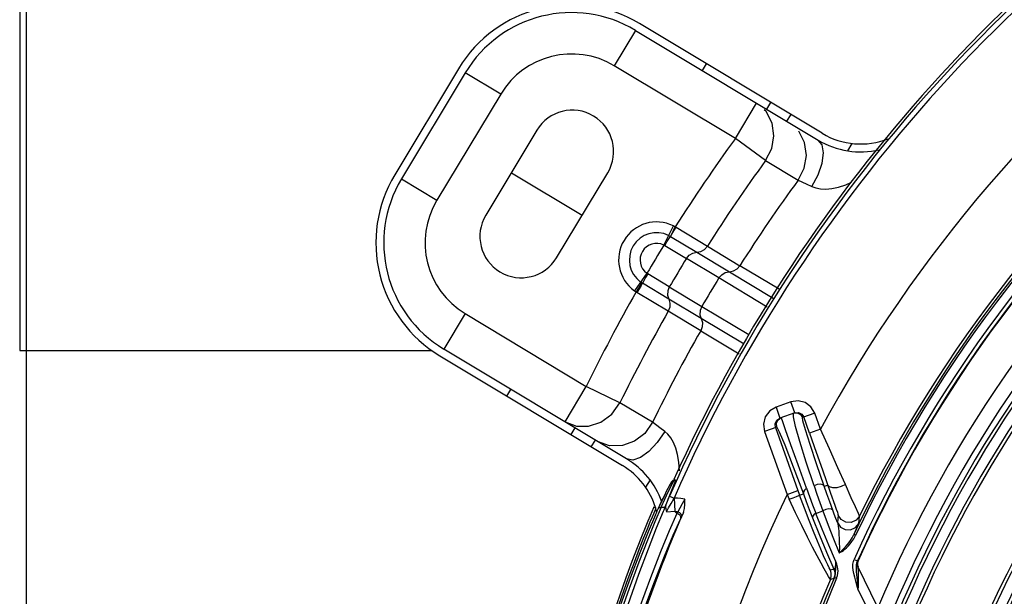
# Model space of a CAD drawing. Extents: x 40.7 to 137.4, y -250.8 to -221.5.
# Tile 303 of 320: x 122.8123 to 122.9577, y -232.9445 to -232.8594. Entities that reach past the tile are written whole.
import ezdxf

# ---------------------------------------------------------------- set-up
doc = ezdxf.new("R2010")
doc.units = 0
doc.header["$MEASUREMENT"] = 0
doc.layers.get('0').update_dxf_attribs({"linetype": 'CONTINUOUS'})
doc.layers.add('paredes1', color=8, linetype='CONTINUOUS')

msp = doc.modelspace()

# ---------------------------------------------------------------- linework, layer by layer
at = {"color": 5}
for p, q in [((122.8123472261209, -232.848217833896), (122.8123472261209, -232.9082178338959)), ((122.8123472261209, -232.9082178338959), (122.8731701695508, -232.9082178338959))]:
    msp.add_line(p, q, dxfattribs=at)
at = {"color": 6, "linetype": 'Continuous'}
for p, q in [((122.9308486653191, -232.8761406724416), (122.9038742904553, -232.8599328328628)), ((122.9032769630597, -232.8609269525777), (122.9001331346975, -232.8661591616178)), ((122.9032769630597, -232.8609269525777), (122.9302513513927, -232.8771348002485)), ((122.9180210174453, -232.8769072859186), (122.9001331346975, -232.8661591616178)), ((122.9131784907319, -232.866876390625), (122.9137758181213, -232.8658822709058)), ((122.8771547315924, -232.8665947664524), (122.867723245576, -232.8822913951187)), ((122.8781488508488, -232.8671920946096), (122.8687173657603, -232.8828887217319)), ((122.8833810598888, -232.8703359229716), (122.8781488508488, -232.8671920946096)), ((122.8833810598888, -232.8703359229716), (122.8739495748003, -232.8860325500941)), ((122.9180210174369, -232.8769072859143), (122.9211648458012, -232.8716750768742)), ((122.9226557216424, -232.8725708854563), (122.9232530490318, -232.8715767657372)), ((122.9225761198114, -232.8729383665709), (122.9222752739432, -232.8726690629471)), ((122.9256483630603, -232.8743690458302), (122.9262456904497, -232.873374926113)), ((122.8887165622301, -232.8756781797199), (122.8811713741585, -232.8882354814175)), ((122.9224929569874, -232.8801640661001), (122.918021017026, -232.8769072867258)), ((122.9346363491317, -232.8787293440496), (122.935286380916, -232.8776475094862)), ((122.922492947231, -232.880164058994), (122.9272974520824, -232.8830643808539)), ((122.8849439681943, -232.8819568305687), (122.8954083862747, -232.8882444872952)), ((122.8916357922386, -232.8945231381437), (122.8991809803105, -232.8819658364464)), ((122.8687173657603, -232.8828887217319), (122.8739495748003, -232.8860325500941)), ((122.9272974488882, -232.8830643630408), (122.9285016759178, -232.8836204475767)), ((122.9285016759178, -232.8836204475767), (122.9293350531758, -232.8840030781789)), ((122.9074710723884, -232.8926543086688), (122.9088675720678, -232.8898065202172)), ((122.909268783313, -232.8900240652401), (122.9091540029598, -232.8899562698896)), ((122.909268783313, -232.8900240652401), (122.913891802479, -232.892815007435)), ((122.9076005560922, -232.8927210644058), (122.9108043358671, -232.8946268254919)), ((122.908444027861, -232.8913777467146), (122.9123497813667, -232.8937089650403)), ((122.9123501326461, -232.8937090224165), (122.9171424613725, -232.8965885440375)), ((122.9138917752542, -232.8928150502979), (122.9186850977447, -232.895695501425)), ((122.915596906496, -232.8975060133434), (122.9108045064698, -232.8946266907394)), ((122.904965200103, -232.8968249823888), (122.9031064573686, -232.899395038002)), ((122.9082716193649, -232.8988419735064), (122.9050848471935, -232.8969079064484)), ((122.9171427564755, -232.8965887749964), (122.9235928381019, -232.9004884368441)), ((122.9244895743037, -232.8991624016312), (122.9186851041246, -232.8956954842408)), ((122.9042347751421, -232.8982453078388), (122.9033730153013, -232.8995774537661)), ((122.9081867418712, -232.9006374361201), (122.9042948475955, -232.8982830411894)), ((122.9227030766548, -232.901804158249), (122.915597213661, -232.897506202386)), ((122.903373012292, -232.8995774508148), (122.9034866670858, -232.899646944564)), ((122.9081213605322, -232.902418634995), (122.9034866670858, -232.899646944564)), ((122.9082716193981, -232.8988419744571), (122.913063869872, -232.9017216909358)), ((122.9129793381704, -232.903517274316), (122.9081869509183, -232.9006377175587)), ((122.8781263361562, -232.9027846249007), (122.874982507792, -232.9080168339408)), ((122.8781263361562, -232.9027846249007), (122.896014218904, -232.9135327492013)), ((122.9129149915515, -232.9052985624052), (122.9081213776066, -232.902418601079)), ((122.9130640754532, -232.9017220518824), (122.9200340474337, -232.9058823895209)), ((122.9193124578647, -232.9072990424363), (122.9129797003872, -232.9035174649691)), ((122.9129150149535, -232.9052985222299), (122.9185855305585, -232.9087261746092)), ((122.9019568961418, -232.9242246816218), (122.8749825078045, -232.9080168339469)), ((122.8743851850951, -232.9090109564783), (122.9013595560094, -232.9252187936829)), ((122.884286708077, -232.9149603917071), (122.8848840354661, -232.9139662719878)), ((122.8928703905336, -232.9187649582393), (122.8960142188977, -232.9135327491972)), ((122.9009892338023, -232.9159522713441), (122.896014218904, -232.9135327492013)), ((122.9058056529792, -232.9188327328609), (122.9009892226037, -232.9159522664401)), ((122.8928703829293, -232.9187649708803), (122.8945692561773, -232.9194041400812)), ((122.8937639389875, -232.9206548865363), (122.8943612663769, -232.9196607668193)), ((122.8967565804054, -232.9224530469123), (122.8973539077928, -232.9214589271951)), ((122.9054234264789, -232.9273478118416), (122.9047733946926, -232.928429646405)), ((122.9086319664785, -232.9275893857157), (122.9082697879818, -232.9282342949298)), ((122.908436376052, -232.9279333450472), (122.9086391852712, -232.9275768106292)), ((122.9088017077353, -232.9274080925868), (122.9086401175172, -232.9275752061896)), ((122.9090364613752, -232.927333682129), (122.9088017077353, -232.9274080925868)), ((122.9088407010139, -232.927685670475), (122.9090345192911, -232.9273337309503)), ((122.9091321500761, -232.9273286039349), (122.9089955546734, -232.9273357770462)), ((122.9091603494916, -232.9273271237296), (122.9090750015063, -232.9276787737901)), ((122.9070519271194, -232.9313905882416), (122.9081595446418, -232.9289935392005)), ((122.908607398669, -232.928907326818), (122.9077644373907, -232.9310148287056)), ((122.9077660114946, -232.9291881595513), (122.908436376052, -232.9279333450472)), ((122.9081595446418, -232.9289935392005), (122.9088407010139, -232.927685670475)), ((122.9090750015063, -232.9276787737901), (122.908607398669, -232.928907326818)), ((122.9076346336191, -232.9294566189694), (122.9066248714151, -232.9315932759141)), ((122.9068702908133, -232.9310754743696), (122.9073136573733, -232.9301018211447)), ((122.906898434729, -232.931016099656), (122.9077409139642, -232.9292387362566)), ((122.9074936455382, -232.929730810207), (122.9070790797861, -232.9306321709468)), ((122.9076221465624, -232.9294830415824), (122.9074936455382, -232.929730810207)), ((122.9077409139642, -232.9292387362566), (122.9077660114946, -232.9291881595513)), ((122.9082980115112, -232.9297700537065), (122.9089694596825, -232.9300630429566)), ((122.908544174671, -232.9308064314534), (122.9089943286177, -232.930028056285)), ((122.9089943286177, -232.930028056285), (122.9090968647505, -232.9319845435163)), ((122.9059187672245, -232.931463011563), (122.9054234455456, -232.932656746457)), ((122.9057676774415, -232.9327827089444), (122.9062565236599, -232.9316046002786)), ((122.905948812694, -232.9313876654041), (122.9059187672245, -232.931463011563)), ((122.9062860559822, -232.9315304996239), (122.905948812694, -232.9313876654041)), ((122.9070519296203, -232.9313905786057), (122.9061382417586, -232.9335537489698)), ((122.9062565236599, -232.9316046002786), (122.9062860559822, -232.9315304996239)), ((122.906490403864, -232.9318961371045), (122.9066243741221, -232.9315934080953)), ((122.9070519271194, -232.9313905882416), (122.9076250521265, -232.9313604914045)), ((122.9074399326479, -232.9318224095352), (122.9073499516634, -232.9320354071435)), ((122.9076250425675, -232.9313605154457), (122.9074399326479, -232.9318224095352)), ((122.9077644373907, -232.9310148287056), (122.9076250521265, -232.9313604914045)), ((122.9077648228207, -232.9310124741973), (122.9079337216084, -232.9306142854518)), ((122.9078626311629, -232.9320493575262), (122.9090968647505, -232.9319845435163)), ((122.9098457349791, -232.93150856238), (122.9095258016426, -232.9320587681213)), ((122.9051039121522, -232.9334331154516), (122.9046915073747, -232.9344461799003)), ((122.9054234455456, -232.932656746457), (122.9051039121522, -232.9334331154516)), ((122.9062282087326, -232.9325001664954), (122.9051700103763, -232.9350210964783)), ((122.9054519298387, -232.933549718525), (122.9057676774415, -232.9327827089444)), ((122.9073499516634, -232.9320354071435), (122.9063502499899, -232.9344828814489)), ((122.9093638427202, -232.9323094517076), (122.9082717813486, -232.9348552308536)), ((122.9096366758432, -232.9324027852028), (122.9093638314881, -232.932309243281)), ((122.9099506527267, -232.933021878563), (122.9100527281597, -232.9327949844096)), ((122.9103431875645, -232.9321457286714), (122.9100527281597, -232.9327949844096)), ((122.9046915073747, -232.9344461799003), (122.9041709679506, -232.9357442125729)), ((122.9045267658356, -232.9358406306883), (122.9050430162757, -232.9345538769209)), ((122.9050430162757, -232.9345538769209), (122.9054519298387, -232.933549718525)), ((122.9061382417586, -232.9335537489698), (122.9050468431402, -232.936234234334))]:
    msp.add_line(p, q, dxfattribs=at)
at = {"color": 155}
for p, q in [((122.9262292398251, -232.9158121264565), (122.9240380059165, -232.9165943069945)), ((122.9268039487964, -232.9174217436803), (122.9262293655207, -232.9158120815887)), ((122.9240378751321, -232.9165943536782), (122.9246124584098, -232.9182040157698)), ((122.9268039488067, -232.9174217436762), (122.9246124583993, -232.9182040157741)), ((122.9241440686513, -232.918527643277), (122.9246124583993, -232.9182040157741)), ((122.924345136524, -232.9184501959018), (122.9248061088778, -232.9181348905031)), ((122.9249694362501, -232.9186112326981), (122.9248061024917, -232.9181348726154)), ((122.9265906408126, -232.9180293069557), (122.9265944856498, -232.9174964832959)), ((122.9278254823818, -232.9176082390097), (122.9281307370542, -232.9180499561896)), ((122.9297401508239, -232.9174754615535), (122.927920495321, -232.9181250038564)), ((122.9289764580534, -232.920419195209), (122.9281307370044, -232.9180499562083)), ((122.9305858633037, -232.9198446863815), (122.9297401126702, -232.917475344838)), ((122.922336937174, -232.9201827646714), (122.9256604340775, -232.9294933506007)), ((122.9241408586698, -232.919538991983), (122.9223369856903, -232.9201829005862)), ((122.9239464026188, -232.9196084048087), (122.92750908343, -232.9295883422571)), ((122.9305858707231, -232.9198446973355), (122.9289764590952, -232.9204191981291)), ((122.9256604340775, -232.9294933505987), (122.9272698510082, -232.9289188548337)), ((122.9311490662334, -232.9282890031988), (122.9316781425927, -232.9281001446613)), ((122.9256604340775, -232.9294933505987), (122.9259831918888, -232.9302025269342)), ((122.92750908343, -232.9295883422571), (122.9280635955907, -232.9293904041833)), ((122.9320946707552, -232.929298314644), (122.9327189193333, -232.9310743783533)), ((122.9298957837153, -232.9322841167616), (122.9309296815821, -232.9319366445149)), ((122.9308407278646, -232.9346445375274), (122.9298957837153, -232.9322841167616)), ((122.9332151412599, -232.9325637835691), (122.9331074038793, -232.9336584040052)), ((122.936236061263, -232.9337744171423), (122.9363431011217, -232.9326966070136)), ((122.9359803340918, -232.9343621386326), (122.9354940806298, -232.9354250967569)), ((122.9357612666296, -232.9355510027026), (122.9354940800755, -232.9354250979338)), ((122.9314920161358, -232.9380244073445), (122.9325792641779, -232.9405185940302)), ((122.9354504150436, -232.9394210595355), (122.9355662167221, -232.9390845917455)), ((122.935564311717, -232.9390872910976), (122.9360687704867, -232.939314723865)), ((122.9361254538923, -232.9392049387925), (122.9360297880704, -232.9395327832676)), ((122.9361588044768, -232.9392806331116), (122.9361254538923, -232.9392049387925)), ((122.9325800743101, -232.940520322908), (122.9320665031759, -232.940691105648)), ((122.9328367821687, -232.9394579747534), (122.9328308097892, -232.9393236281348)), ((122.9329346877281, -232.9396276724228), (122.93283385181, -232.9393172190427)), ((122.9328362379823, -232.9406438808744), (122.9328403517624, -232.9399668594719)), ((122.9359765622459, -232.9395807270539), (122.9360687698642, -232.9393147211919)), ((122.9360297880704, -232.9395327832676), (122.9360286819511, -232.9398742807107)), ((122.9360286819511, -232.9398742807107), (122.9361222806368, -232.9402028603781)), ((122.9360622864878, -232.9399501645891), (122.9361334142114, -232.9401995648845)), ((122.9361524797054, -232.9403108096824), (122.9361222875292, -232.9402027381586)), ((122.9361222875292, -232.9402027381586), (122.9412049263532, -232.9506495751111)), ((122.9320716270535, -232.9420436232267), (122.9325840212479, -232.9418740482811)), ((122.9329708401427, -232.9418961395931), (122.9326448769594, -232.9417565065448)), ((122.9411058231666, -232.9533235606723), (122.9361614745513, -232.9436071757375))]:
    msp.add_line(p, q, dxfattribs=at)
at = {"color": 6, "linetype": 'Continuous'}
for points in [[(122.922492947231, -232.880164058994), (122.923387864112, -232.878378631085), (122.9237066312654, -232.8765033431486), (122.9234433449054, -232.8746232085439), (122.9225761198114, -232.8729383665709)], [(122.9272974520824, -232.8830643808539), (122.9281961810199, -232.881278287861), (122.9285177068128, -232.8794012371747), (122.9282559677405, -232.8775185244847), (122.9273887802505, -232.8758310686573)], [(122.9293350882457, -232.8840031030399), (122.9302483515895, -232.8822777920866), (122.9308357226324, -232.8805656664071), (122.9310392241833, -232.8790401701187), (122.9308382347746, -232.8778558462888), (122.9302512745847, -232.8771349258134)], [(122.9293350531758, -232.8840030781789), (122.9298995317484, -232.8842100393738), (122.9305727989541, -232.8843458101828), (122.9313609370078, -232.8843836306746), (122.9322583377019, -232.8843019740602), (122.9332498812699, -232.8840853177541), (122.9343248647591, -232.8837270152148), (122.9351822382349, -232.8833507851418)], [(122.9091540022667, -232.8899562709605), (122.9090593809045, -232.8899046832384), (122.908963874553, -232.8898547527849), (122.9088674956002, -232.8898064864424)], [(122.9081695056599, -232.8912305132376), (122.908261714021, -232.8912770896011), (122.9083530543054, -232.8913261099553), (122.90844390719, -232.8913779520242)], [(122.9084433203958, -232.8913772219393), (122.9086608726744, -232.8910313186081), (122.9089476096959, -232.8905615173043), (122.9092690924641, -232.8900242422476)], [(122.9084456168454, -232.8913736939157), (122.9086256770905, -232.8910101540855), (122.9088753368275, -232.8905146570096), (122.9091540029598, -232.8899562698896)], [(122.9074711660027, -232.8926543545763), (122.9075146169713, -232.8926745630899), (122.9075577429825, -232.892696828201), (122.9076005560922, -232.8927210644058)], [(122.9076005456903, -232.8927210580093), (122.9079237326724, -232.8921903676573), (122.9082161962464, -232.8917244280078), (122.908444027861, -232.8913777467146)], [(122.9108045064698, -232.8946266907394), (122.911215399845, -232.8941462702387), (122.9117497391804, -232.8938265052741), (122.9123501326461, -232.8937090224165)], [(122.9123499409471, -232.8937090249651), (122.9129386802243, -232.8935980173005), (122.9134739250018, -232.8932876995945), (122.9138917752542, -232.8928150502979)], [(122.9050849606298, -232.8969079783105), (122.9047653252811, -232.8974471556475), (122.9044912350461, -232.8979241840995), (122.9042949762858, -232.8982828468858)], [(122.9050848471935, -232.8969079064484), (122.9050433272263, -232.8968814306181), (122.905003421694, -232.8968538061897), (122.9049652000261, -232.8968249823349)], [(122.915596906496, -232.8975060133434), (122.9160081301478, -232.8970254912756), (122.9165427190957, -232.8967058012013), (122.9171424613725, -232.8965885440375)], [(122.9171428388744, -232.8965885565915), (122.9177321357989, -232.8964781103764), (122.9182674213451, -232.8961681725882), (122.9186850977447, -232.895695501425)], [(122.9042651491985, -232.898264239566), (122.9040915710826, -232.8986376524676), (122.9038108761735, -232.8991106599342), (122.9034863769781, -232.8996467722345)], [(122.9042949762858, -232.8982828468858), (122.9041999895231, -232.8982229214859), (122.9041140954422, -232.8981652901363), (122.9040358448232, -232.8981100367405)], [(122.9031064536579, -232.8993950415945), (122.9031942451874, -232.8994573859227), (122.9032831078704, -232.8995181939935), (122.9033730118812, -232.8995774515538)], [(122.9082716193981, -232.8988419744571), (122.908040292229, -232.8994305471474), (122.9080088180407, -232.9000524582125), (122.9081869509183, -232.9006377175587)], [(122.9081868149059, -232.9006374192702), (122.908365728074, -232.9012097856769), (122.9083430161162, -232.9018280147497), (122.9081213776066, -232.902418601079)], [(122.913063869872, -232.9017216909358), (122.912832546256, -232.9023105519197), (122.9128012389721, -232.902932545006), (122.9129793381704, -232.903517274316)], [(122.9129794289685, -232.9035174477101), (122.9131590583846, -232.904090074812), (122.913136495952, -232.9047080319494), (122.9129149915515, -232.9052985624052)], [(122.8945692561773, -232.9194041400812), (122.8963582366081, -232.9194244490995), (122.8981562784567, -232.9188338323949), (122.8997721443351, -232.9176428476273), (122.9009892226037, -232.9159522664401)], [(122.9058056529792, -232.9188327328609), (122.9046505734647, -232.9204647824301), (122.9031442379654, -232.921629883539), (122.9013590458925, -232.9222826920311), (122.899461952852, -232.9223092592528), (122.8976817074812, -232.9216559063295)], [(122.9075910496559, -232.9201911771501), (122.9068627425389, -232.9196355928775), (122.9058056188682, -232.9188327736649)], [(122.9075910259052, -232.9201911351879), (122.9064962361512, -232.9218075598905), (122.9052601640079, -232.9231299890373), (122.9040087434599, -232.9240258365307), (122.9028687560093, -232.9244043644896), (122.9019567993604, -232.924224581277)], [(122.9097844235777, -232.9260048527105), (122.9097845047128, -232.9259833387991), (122.9096901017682, -232.9247284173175), (122.9095021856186, -232.9236118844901), (122.9092284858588, -232.9226352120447), (122.9088798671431, -232.9218046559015), (122.9084765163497, -232.9211255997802), (122.9080398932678, -232.9205935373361), (122.9075910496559, -232.9201911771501)], [(122.9079337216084, -232.9306142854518), (122.9081108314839, -232.9302014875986), (122.9082979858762, -232.9297701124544)], [(122.9105398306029, -232.930186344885), (122.9099886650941, -232.930099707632), (122.9094722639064, -232.9300600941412), (122.9089733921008, -232.9300536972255)], [(122.9105398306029, -232.930186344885), (122.9101856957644, -232.9308761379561), (122.9098457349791, -232.93150856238)], [(122.9103431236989, -232.932145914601), (122.910503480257, -232.9315631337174), (122.9105542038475, -232.9309078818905), (122.9105398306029, -232.930186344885)], [(122.9062214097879, -232.9325149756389), (122.9063574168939, -232.9322006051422), (122.906490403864, -232.9318961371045)], [(122.9066243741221, -232.9315934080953), (122.906706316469, -232.9314814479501), (122.9068584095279, -232.9314028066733), (122.9070519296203, -232.9313905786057)], [(122.9077641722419, -232.9310097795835), (122.907698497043, -232.9313239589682), (122.9077344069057, -232.9316737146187), (122.9078626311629, -232.9320493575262)], [(122.9078626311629, -232.9320493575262), (122.9081735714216, -232.9314733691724), (122.908544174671, -232.9308064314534)], [(122.9090970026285, -232.9319845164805), (122.9092413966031, -232.9320007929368), (122.9093845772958, -232.9320268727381), (122.9095258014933, -232.932058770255)], [(122.9090970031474, -232.9319845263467), (122.9091717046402, -232.9320923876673), (122.9092649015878, -232.9322029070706), (122.9093638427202, -232.9323094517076)], [(122.8922031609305, -233.0310022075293), (122.8919030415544, -233.0192282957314), (122.8922315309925, -233.0075809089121), (122.8931633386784, -232.9961365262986), (122.8946408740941, -232.9851063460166), (122.8965151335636, -232.9749528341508), (122.8985375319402, -232.966202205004), (122.9005712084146, -232.9587361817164), (122.9025383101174, -232.9523685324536), (122.9043814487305, -232.9469675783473), (122.9060640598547, -232.9424180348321), (122.9075629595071, -232.9386241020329), (122.9088626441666, -232.9355102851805), (122.9099506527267, -232.933021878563)], [(122.9095258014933, -232.932058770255), (122.9094735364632, -232.9321379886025), (122.9094194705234, -232.9322216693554), (122.9093638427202, -232.9323094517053)], [(122.9095257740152, -232.9320591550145), (122.909783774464, -232.9321617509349), (122.9099799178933, -232.932344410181), (122.9100763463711, -232.9325703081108), (122.9100527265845, -232.9327949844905)], [(122.9099506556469, -232.9330218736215), (122.9099656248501, -232.9328021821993), (122.9098523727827, -232.9325800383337), (122.9096366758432, -232.9324027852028)], [(122.9063502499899, -232.9344828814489), (122.905149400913, -232.9375561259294), (122.9037405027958, -232.9413126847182), (122.9021429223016, -232.9458223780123), (122.900381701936, -232.9511802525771), (122.8984887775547, -232.9575011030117), (122.8965187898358, -232.9649151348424), (122.8945511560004, -232.9735808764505), (122.8926984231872, -232.9837095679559), (122.8911876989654, -232.9949992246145), (122.8902211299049, -233.0068437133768), (122.8898786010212, -233.0189249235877), (122.8901866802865, -233.0311081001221)], [(122.9082717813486, -232.9348552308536), (122.9069821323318, -232.9379930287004), (122.9054980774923, -232.9417944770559), (122.90383161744, -232.946340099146), (122.902004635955, -232.9517250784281), (122.9000532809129, -232.9580599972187), (122.8980334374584, -232.9654718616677), (122.8960233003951, -232.9741262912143), (122.8941400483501, -232.9842137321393), (122.8926125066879, -232.9954230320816), (122.891637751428, -233.0071506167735), (122.8912913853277, -233.0190663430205), (122.8915936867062, -233.0310342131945)], [(122.9051700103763, -232.9350210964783), (122.9039191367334, -232.9381124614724), (122.9024795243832, -232.9418615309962), (122.9008609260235, -232.9463486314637), (122.8990845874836, -232.9516670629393), (122.897182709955, -232.9579315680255), (122.8952068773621, -232.9652759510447), (122.8932339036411, -232.9738656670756)], [(122.8945811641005, -232.967332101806), (122.8957460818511, -232.9626429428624), (122.896904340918, -232.9583585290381), (122.8980464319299, -232.954429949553), (122.8991597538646, -232.9508346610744), (122.9002310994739, -232.9475605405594), (122.9012532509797, -232.9445840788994), (122.9022193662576, -232.9418876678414), (122.9031120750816, -232.9394867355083), (122.9038877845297, -232.9374647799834), (122.9045267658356, -232.9358406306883)], [(122.9050468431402, -232.936234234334), (122.9037727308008, -232.9394895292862), (122.9023253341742, -232.9433835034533), (122.9007182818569, -232.9479903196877), (122.8989720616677, -232.9534032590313), (122.8971194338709, -232.9597338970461), (122.8952130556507, -232.9671073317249)], [(122.9041709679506, -232.9357442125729), (122.9035257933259, -232.9373851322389), (122.9027508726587, -232.939406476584), (122.9018605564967, -232.9418025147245), (122.9008920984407, -232.9445071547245), (122.8998657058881, -232.9474982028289), (122.8987902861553, -232.9507878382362), (122.8976750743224, -232.9543931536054), (122.8965302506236, -232.9583360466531), (122.8953675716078, -232.9626434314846)]]:
    msp.add_lwpolyline(points, dxfattribs=at)
at = {"color": 155}
for points in [[(122.9297401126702, -232.917475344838), (122.9291837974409, -232.9165492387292), (122.928329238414, -232.9159167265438), (122.9272985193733, -232.9156560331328), (122.9262292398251, -232.9158121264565)], [(122.9240380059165, -232.9165943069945), (122.9230909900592, -232.9171629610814), (122.9224442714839, -232.9180363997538), (122.9221776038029, -232.9190899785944), (122.922336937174, -232.9201827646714)], [(122.9268039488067, -232.9174217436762), (122.9273399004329, -232.9173781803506), (122.9278254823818, -232.9176082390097)], [(122.9239464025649, -232.9196084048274), (122.9239003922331, -232.9190417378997), (122.9241440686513, -232.918527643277)], [(122.9241408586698, -232.919538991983), (122.9240971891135, -232.9189593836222), (122.924345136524, -232.9184501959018)], [(122.9285327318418, -232.928586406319), (122.9272946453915, -232.9251260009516), (122.9262295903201, -232.9221484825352), (122.9254483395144, -232.9199604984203), (122.9249694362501, -232.9186112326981)], [(122.9296416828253, -232.9282275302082), (122.928493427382, -232.9247056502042), (122.9275542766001, -232.9216815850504), (122.9269146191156, -232.9194360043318), (122.9265906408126, -232.9180293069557)], [(122.9265944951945, -232.9174965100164), (122.9271471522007, -232.9174563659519), (122.927620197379, -232.9176873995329), (122.927920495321, -232.9181250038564)], [(122.9311490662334, -232.9282890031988), (122.9300264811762, -232.9249873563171), (122.9290748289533, -232.9221196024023), (122.9283901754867, -232.9199691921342), (122.9279996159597, -232.9186212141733), (122.927920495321, -232.9181250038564)], [(122.9241408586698, -232.919538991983), (122.9245115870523, -232.9202283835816), (122.9253206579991, -232.9221865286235), (122.9265765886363, -232.9254286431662), (122.9280635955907, -232.9293904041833)], [(122.9342634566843, -232.928022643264), (122.9331669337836, -232.9255684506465), (122.9319033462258, -232.9227591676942), (122.9305858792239, -232.9198446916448)], [(122.9289764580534, -232.920419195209), (122.9299742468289, -232.9232282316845), (122.9309034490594, -232.9258710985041), (122.9320946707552, -232.929298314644)], [(122.9285329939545, -232.9285865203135), (122.928226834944, -232.9288465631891), (122.9280659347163, -232.9291258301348), (122.9280635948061, -232.9293904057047)], [(122.9285327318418, -232.928586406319), (122.9289656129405, -232.9297841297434), (122.9294209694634, -232.9310174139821), (122.9298970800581, -232.9322809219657)], [(122.9296416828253, -232.9282275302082), (122.9300468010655, -232.9294293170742), (122.9304771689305, -232.9306662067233), (122.9309311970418, -232.9319331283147)], [(122.9311489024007, -232.9282889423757), (122.9309336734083, -232.928067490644), (122.9305373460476, -232.9279791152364), (122.9300815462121, -232.9280391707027), (122.9296421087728, -232.9282276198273)], [(122.9324062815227, -232.9318054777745), (122.9319626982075, -232.9305968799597), (122.9315433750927, -232.9294230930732), (122.9311490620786, -232.9282889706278)], [(122.9342635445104, -232.9280226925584), (122.9336673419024, -232.9283241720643), (122.9330129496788, -232.9284970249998), (122.9324030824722, -232.9285153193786), (122.9319330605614, -232.9283761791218), (122.9316781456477, -232.9281001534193)], [(122.9363433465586, -232.9326964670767), (122.9361844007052, -232.9322979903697), (122.9357551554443, -232.9313337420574), (122.9351375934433, -232.929969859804), (122.9342634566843, -232.928022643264)], [(122.9259831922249, -232.9302025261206), (122.9265643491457, -232.929988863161), (122.9270492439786, -232.9298010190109), (122.9273862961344, -232.9296586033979), (122.9275091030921, -232.9295883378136)], [(122.9311474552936, -232.9404920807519), (122.9306753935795, -232.9396374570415), (122.9301029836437, -232.9385761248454), (122.9294304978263, -232.9372957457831), (122.9286637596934, -232.9357961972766), (122.9278179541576, -232.9340911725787), (122.9269158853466, -232.9322128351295), (122.9259831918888, -232.9302025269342)], [(122.9289125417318, -232.9333539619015), (122.928223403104, -232.9315435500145), (122.9275092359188, -232.9295882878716)], [(122.9280637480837, -232.9293903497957), (122.9284896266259, -232.9305293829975), (122.9289386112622, -232.93171019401), (122.9294098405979, -232.9329277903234)], [(122.9309296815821, -232.9319366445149), (122.931717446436, -232.9340068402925), (122.9325320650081, -232.9360648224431), (122.9333732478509, -232.9381102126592)], [(122.9324062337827, -232.9318054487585), (122.9322090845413, -232.9316595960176), (122.9318243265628, -232.9316375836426), (122.9313723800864, -232.9317368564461), (122.9309311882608, -232.931933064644)], [(122.9331075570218, -232.9336582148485), (122.932871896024, -232.9330427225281), (122.9326381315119, -232.9324251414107), (122.9324062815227, -232.9318054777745)], [(122.9327189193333, -232.9310743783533), (122.9329317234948, -232.9316835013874), (122.9330829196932, -232.932126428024), (122.933175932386, -232.932415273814), (122.9332152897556, -232.9325635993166)], [(122.9314007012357, -232.9393232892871), (122.9310576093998, -232.9385549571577), (122.930636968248, -232.9375863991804), (122.9301345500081, -232.9363958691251), (122.9295558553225, -232.9349813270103), (122.9289125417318, -232.9333539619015)], [(122.9294098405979, -232.9329277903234), (122.9304351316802, -232.9354940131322), (122.9314920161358, -232.9380244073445)], [(122.9298971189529, -232.932280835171), (122.9296033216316, -232.9325003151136), (122.9294312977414, -232.9327265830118), (122.9294100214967, -232.9329277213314)], [(122.9363431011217, -232.9326966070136), (122.9358476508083, -232.9333006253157), (122.9351319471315, -232.9336215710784), (122.9343487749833, -232.9335896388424), (122.9336602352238, -232.933210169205), (122.9332151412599, -232.9325637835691)], [(122.93283385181, -232.9393172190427), (122.9318203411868, -232.9369888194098), (122.9308407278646, -232.9346445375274)], [(122.9331074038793, -232.9336584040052), (122.9335563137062, -232.9343029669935), (122.934245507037, -232.9346784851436), (122.9350262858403, -232.9347073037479), (122.9357411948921, -232.9343836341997), (122.936236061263, -232.9337744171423)], [(122.9331074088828, -232.9336582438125), (122.9331630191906, -232.933871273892), (122.933211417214, -232.9341626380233), (122.9332542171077, -232.9345180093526), (122.9332920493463, -232.9349353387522), (122.9333255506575, -232.9354227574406), (122.9333533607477, -232.935990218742), (122.9333733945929, -232.9366340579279), (122.9333818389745, -232.9373472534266), (122.9333717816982, -232.9381131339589)], [(122.9362365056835, -232.9337739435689), (122.9362073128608, -232.9338519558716), (122.9361232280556, -232.9340450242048), (122.9359803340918, -232.9343621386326)], [(122.9333716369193, -232.9381131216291), (122.9335362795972, -232.9379767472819), (122.9337120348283, -232.9378209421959), (122.9338995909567, -232.9376434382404), (122.9340995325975, -232.9374409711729), (122.9343115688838, -232.9372091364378), (122.9345350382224, -232.936943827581), (122.93476800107, -232.9366407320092), (122.9350074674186, -232.9362944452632), (122.9352527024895, -232.9358916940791), (122.9354940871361, -232.9354251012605)], [(122.9333732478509, -232.9381102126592), (122.9335629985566, -232.9380181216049), (122.9337648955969, -232.9378988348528), (122.9339797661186, -232.9377527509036), (122.9342079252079, -232.9375758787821), (122.9344490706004, -232.9373637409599), (122.9347017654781, -232.9371112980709), (122.9349641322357, -232.9368121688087), (122.9352328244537, -232.9364584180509), (122.9355017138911, -232.9360414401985), (122.9357604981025, -232.9355539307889)], [(122.936125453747, -232.9392049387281), (122.9361175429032, -232.9392169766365), (122.9360980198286, -232.9392549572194), (122.9360687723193, -232.9393147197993)], [(122.9320716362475, -232.9420436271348), (122.9319810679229, -232.9419188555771), (122.9317991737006, -232.9416239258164), (122.9315215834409, -232.9411514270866), (122.9311474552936, -232.9404920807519)], [(122.9320664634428, -232.9406911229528), (122.9320001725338, -232.9405824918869), (122.9318696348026, -232.9403262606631), (122.9316708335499, -232.9399104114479), (122.9314007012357, -232.9393232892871)], [(122.9320716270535, -232.9420436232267), (122.9321933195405, -232.9416025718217), (122.9321928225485, -232.9411403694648), (122.9320665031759, -232.940691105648)], [(122.9328308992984, -232.9393236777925), (122.9328213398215, -232.9395587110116), (122.9328091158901, -232.9397747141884), (122.9327940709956, -232.9399715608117), (122.9327759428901, -232.9401481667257), (122.9327544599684, -232.940301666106), (122.9327297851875, -232.9404261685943), (122.9327030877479, -232.9405147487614), (122.9326745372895, -232.9405681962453), (122.9326437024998, -232.9405868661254), (122.9326115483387, -232.9405693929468), (122.9325794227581, -232.9405185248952)], [(122.9325800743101, -232.940520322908), (122.932705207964, -232.9409643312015), (122.9327068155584, -232.9414274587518), (122.9325840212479, -232.9418740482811)], [(122.9326448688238, -232.9417565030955), (122.9327386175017, -232.941493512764), (122.9328026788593, -232.9411970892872), (122.9328306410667, -232.940904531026), (122.9328362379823, -232.9406438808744)], [(122.9328403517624, -232.9399668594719), (122.9328399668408, -232.9397753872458), (122.9328367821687, -232.9394579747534)], [(122.9329759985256, -232.9418848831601), (122.933109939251, -232.9414834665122), (122.9331753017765, -232.9411093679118), (122.9331863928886, -232.9407738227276), (122.9331591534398, -232.940479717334), (122.933109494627, -232.9402252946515), (122.9330509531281, -232.9400029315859), (122.9329915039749, -232.9398052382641), (122.9329346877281, -232.9396276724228)], [(122.9354327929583, -232.9406919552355), (122.9353864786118, -232.9402307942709), (122.9353904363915, -232.9398053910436), (122.9354504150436, -232.9394210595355)], [(122.9356418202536, -232.9417159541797), (122.9355204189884, -232.941185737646), (122.9354327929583, -232.9406919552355)], [(122.9359052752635, -232.9405342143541), (122.9359025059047, -232.9401894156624), (122.9359235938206, -232.9398728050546), (122.9359765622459, -232.9395807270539)], [(122.9359585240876, -232.9413308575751), (122.9359254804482, -232.9409127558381), (122.9359052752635, -232.9405342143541)], [(122.9361588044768, -232.9392806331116), (122.936063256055, -232.9396085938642), (122.9360622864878, -232.9399501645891)], [(122.936155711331, -232.9436183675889), (122.9361917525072, -232.9430498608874), (122.9362134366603, -232.9425157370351), (122.9362211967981, -232.9420328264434), (122.9362245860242, -232.9416090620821), (122.9362264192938, -232.9412488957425), (122.9362157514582, -232.9409451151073), (122.9361982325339, -232.9406881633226), (122.936177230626, -232.9404756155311), (122.9361524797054, -232.9403108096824)], [(122.9326449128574, -232.9417564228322), (122.9326141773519, -232.9418204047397), (122.9325938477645, -232.9418597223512), (122.9325840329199, -232.9418740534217)], [(122.9361614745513, -232.9436071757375), (122.9359659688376, -232.942918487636), (122.9357918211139, -232.9422900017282), (122.9356418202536, -232.9417159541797)], [(122.9361556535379, -232.9436184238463), (122.9361050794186, -232.942922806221), (122.9360512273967, -232.9423224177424), (122.9360012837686, -232.9417970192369), (122.9359585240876, -232.9413308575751)]]:
    msp.add_lwpolyline(points, dxfattribs=at)
at = {"color": 6, "linetype": 'Continuous'}
for centre, radius, start, end in [((123.1136438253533, -233.0193735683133), 0.224043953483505, 117.9101323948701, 156.4257628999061), ((123.1136438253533, -233.0193735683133), 0.223311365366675, 117.9100754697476, 156.4231452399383), ((123.1136438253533, -233.0193735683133), 0.2244575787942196, 121.1648444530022, 155.7762028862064), ((122.893845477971, -232.8766235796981), 0.01947198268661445, 58.99999999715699, 148.9999999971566), ((122.893845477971, -232.8766235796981), 0.01831220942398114, 58.99999999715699, 148.9999999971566), ((122.893845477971, -232.8766235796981), 0.01220813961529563, 58.99999999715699, 148.9999999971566), ((122.8939487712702, -232.8788220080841), 0.006104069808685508, 329.0000000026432, 148.9999999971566), ((122.936539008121, -232.8666703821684), 0.01104836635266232, 238.9999999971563, 291.5323141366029), ((123.1136438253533, -233.0193735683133), 0.2420019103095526, 143.9352605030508, 147.6711428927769), ((122.936539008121, -232.8666703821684), 0.01220813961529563, 238.9999999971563, 282.9767386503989), ((123.1136438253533, -233.0193735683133), 0.2364697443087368, 143.9352604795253, 147.6425374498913), ((122.8844139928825, -232.8923202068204), 0.01947198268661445, 149.0000161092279, 239.0000161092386), ((122.8844139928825, -232.8923202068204), 0.01831220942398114, 148.9999999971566, 238.9999999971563), ((123.1136438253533, -233.0193735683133), 0.2308791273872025, 143.8151677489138, 147.6097558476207), ((122.8844139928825, -232.8923202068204), 0.01220813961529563, 149.0000000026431, 238.9999999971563), ((122.8864035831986, -232.8913793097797), 0.006104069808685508, 149.0000000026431, 328.9999999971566), ((122.9063960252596, -232.8948465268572), 0.005613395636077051, 63.87818440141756, 234.1248369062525), ((122.9063960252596, -232.8948465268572), 0.004027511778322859, 63.87427539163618, 234.1254297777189), ((122.9063960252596, -232.8948465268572), 0.002441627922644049, 63.87457241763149, 234.1254275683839), ((123.1136438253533, -233.0193735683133), 0.2420019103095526, 148.4240072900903, 149.5759927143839), ((123.1136438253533, -233.0193735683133), 0.2381293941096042, 148.4083916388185, 149.5916083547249), ((123.1136438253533, -233.0193735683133), 0.2325387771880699, 148.3940656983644, 149.6059343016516), ((123.1136438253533, -233.0193735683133), 0.2420019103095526, 150.3288406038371, 154.0647394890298), ((123.1136438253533, -233.0193735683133), 0.2364697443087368, 150.357462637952, 154.0647395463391), ((123.1136438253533, -233.0193735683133), 0.2308791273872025, 150.3902442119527, 154.1848338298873), ((122.8956692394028, -232.9346890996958), 0.01220813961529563, 19.761195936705, 58.99999999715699), ((122.8956692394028, -232.9346890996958), 0.01104836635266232, 16.59403361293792, 58.99999999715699), ((122.8956692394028, -232.9346890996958), 0.01104836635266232, 13.47707298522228, 15.86036068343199), ((123.1136438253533, -233.0193735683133), 0.2212235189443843, 156.7778941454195, 168.5317705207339)]:
    msp.add_arc(centre, radius, start, end, dxfattribs=at)
at = {"color": 155}
for radius, start, end in [(0.2083655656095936, 127.3091362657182, 151.4670097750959), (0.1969382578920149, 129.7030441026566, 154.7690517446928), (0.1973534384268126, 129.8479015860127, 153.9473457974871), (0.1966425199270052, 129.7022138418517, 154.7699193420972), (0.1953406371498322, 131.0333465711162, 155.7310490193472), (0.1947878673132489, 131.0338493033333, 155.7320004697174), (0.1947198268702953, 131.0526434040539, 155.7119687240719), (0.1892692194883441, 131.8563466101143, 157.3056859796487), (0.1871111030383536, 132.4194790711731, 157.9723449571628), (0.186260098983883, 132.5841510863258, 158.1055035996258), (0.1857594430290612, 132.7207677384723, 158.2365964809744), (0.1842944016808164, 133.1202071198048, 158.6196116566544), (0.1837938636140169, 133.2565396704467, 158.7502442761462), (0.174051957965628, 135.8952943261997, 161.2683695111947), (0.1735513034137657, 136.0300991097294, 161.3964415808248), (0.1720862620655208, 136.4242077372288, 161.7705226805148), (0.1715857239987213, 136.5587098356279, 161.8980705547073), (0.2083655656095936, 154.4462073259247, 181.4799145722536), (0.1973534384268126, 156.9312869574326, 183.9473339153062), (0.196939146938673, 156.7890597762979, 184.7450967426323), (0.1965840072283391, 156.7854387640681, 184.7453479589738)]:
    msp.add_arc((123.1136438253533, -233.0193735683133), radius, start, end, dxfattribs=at)
at = {"layer": 'paredes1'}
msp.add_line((122.8133168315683, -230.4074517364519), (122.8133168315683, -233.7874517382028), dxfattribs=at)

doc.saveas('drawing.dxf')
